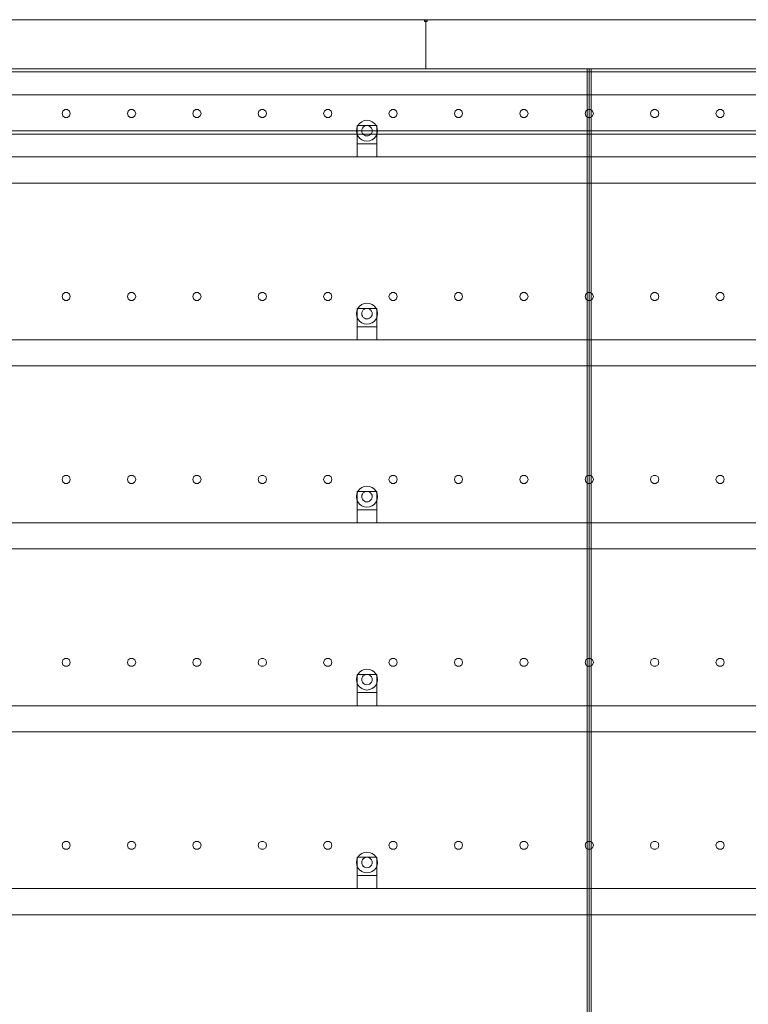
# Model space of a CAD drawing. Header units: millimetres. Extents: x -1970 to 61924, y -58230 to 6847.
# Tile 859 of 925: x 52590 to 53704, y 1493 to 3000. Entities that reach past the tile are written whole.
import ezdxf

# ---------------------------------------------------------------- set-up
doc = ezdxf.new("R2010")
doc.units = ezdxf.units.MM
doc.layers.add('lateral_secador', color=7, linetype='Continuous', lineweight=0)

msp = doc.modelspace()

# ---------------------------------------------------------------- linework, layer by layer
at = {"layer": 'lateral_secador'}
for p, q in [((52211.134, 3000), (53211.134, 3000)), ((53209.134, 3000), (53213.134, 3000)), ((53209.134, 3000), (53209.134, 2997)), ((53211.134, 2925), (53211.134, 3000)), ((53211.134, 3000), (54211.134, 3000)), ((53213.134, 2997), (53213.134, 3000)), ((53209.134, 2997), (53213.134, 2997)), ((40461.134, 2925), (60461.134, 2925)), ((52211.134, 2925), (53211.134, 2925)), ((52461.134, 2925), (53461.134, 2925)), ((53211.134, 2925), (54211.134, 2925)), ((53458.134, 2925), (53464.134, 2925)), ((53458.134, 2925), (53458.134, 60)), ((53461.134, 0), (53461.134, 2925)), ((53461.134, 2925), (54036.134, 2925)), ((53464.134, 60), (53464.134, 2925)), ((40461.134, 2920), (60461.134, 2920)), ((40461.134, 2885), (60461.134, 2885)), ((52655.997, 2860.082), (52654.784, 2856.35)), ((52654.784, 2856.35), (52655.997, 2852.618)), ((52659.172, 2862.389), (52655.997, 2860.082)), ((52655.997, 2852.618), (52659.172, 2850.311)), ((52663.096, 2862.389), (52659.172, 2862.389)), ((52659.172, 2850.311), (52663.096, 2850.311)), ((52666.271, 2860.082), (52663.096, 2862.389)), ((52663.096, 2850.311), (52666.271, 2852.618)), ((52667.484, 2856.35), (52666.271, 2860.082)), ((52666.271, 2852.618), (52667.484, 2856.35)), ((52755.997, 2860.082), (52754.784, 2856.35)), ((52754.784, 2856.35), (52755.997, 2852.618)), ((52759.172, 2862.389), (52755.997, 2860.082)), ((52755.997, 2852.618), (52759.172, 2850.311)), ((52763.096, 2862.389), (52759.172, 2862.389)), ((52759.172, 2850.311), (52763.096, 2850.311)), ((52766.271, 2860.082), (52763.096, 2862.389)), ((52763.096, 2850.311), (52766.271, 2852.618)), ((52767.484, 2856.35), (52766.271, 2860.082)), ((52766.271, 2852.618), (52767.484, 2856.35)), ((52855.997, 2860.082), (52854.784, 2856.35)), ((52854.784, 2856.35), (52855.997, 2852.618)), ((52859.172, 2862.389), (52855.997, 2860.082)), ((52855.997, 2852.618), (52859.172, 2850.311)), ((52863.096, 2862.389), (52859.172, 2862.389)), ((52859.172, 2850.311), (52863.096, 2850.311)), ((52866.271, 2860.082), (52863.096, 2862.389)), ((52863.096, 2850.311), (52866.271, 2852.618)), ((52867.484, 2856.35), (52866.271, 2860.082)), ((52866.271, 2852.618), (52867.484, 2856.35)), ((52955.997, 2860.082), (52954.784, 2856.35)), ((52954.784, 2856.35), (52955.997, 2852.618)), ((52959.172, 2862.389), (52955.997, 2860.082)), ((52955.997, 2852.618), (52959.172, 2850.311)), ((52963.096, 2862.389), (52959.172, 2862.389)), ((52959.172, 2850.311), (52963.096, 2850.311)), ((52966.271, 2860.082), (52963.096, 2862.389)), ((52963.096, 2850.311), (52966.271, 2852.618)), ((52967.484, 2856.35), (52966.271, 2860.082)), ((52966.271, 2852.618), (52967.484, 2856.35)), ((53055.997, 2860.082), (53054.784, 2856.35)), ((53054.784, 2856.35), (53055.997, 2852.618)), ((53059.172, 2862.389), (53055.997, 2860.082)), ((53055.997, 2852.618), (53059.172, 2850.311)), ((53063.096, 2862.389), (53059.172, 2862.389)), ((53059.172, 2850.311), (53063.096, 2850.311)), ((53066.271, 2860.082), (53063.096, 2862.389)), ((53063.096, 2850.311), (53066.271, 2852.618)), ((53067.484, 2856.35), (53066.271, 2860.082)), ((53066.271, 2852.618), (53067.484, 2856.35)), ((53155.997, 2860.082), (53154.784, 2856.35)), ((53154.784, 2856.35), (53155.997, 2852.618)), ((53159.172, 2862.389), (53155.997, 2860.082)), ((53155.997, 2852.618), (53159.172, 2850.311)), ((53163.096, 2862.389), (53159.172, 2862.389)), ((53159.172, 2850.311), (53163.096, 2850.311)), ((53166.271, 2860.082), (53163.096, 2862.389)), ((53163.096, 2850.311), (53166.271, 2852.618)), ((53167.484, 2856.35), (53166.271, 2860.082)), ((53166.271, 2852.618), (53167.484, 2856.35)), ((53255.997, 2860.082), (53254.784, 2856.35)), ((53254.784, 2856.35), (53255.997, 2852.618)), ((53259.172, 2862.389), (53255.997, 2860.082)), ((53255.997, 2852.618), (53259.172, 2850.311)), ((53263.096, 2862.389), (53259.172, 2862.389)), ((53259.172, 2850.311), (53263.096, 2850.311)), ((53266.271, 2860.082), (53263.096, 2862.389)), ((53263.096, 2850.311), (53266.271, 2852.618)), ((53267.484, 2856.35), (53266.271, 2860.082)), ((53266.271, 2852.618), (53267.484, 2856.35)), ((53355.997, 2860.082), (53354.784, 2856.35)), ((53354.784, 2856.35), (53355.997, 2852.618)), ((53359.172, 2862.389), (53355.997, 2860.082)), ((53355.997, 2852.618), (53359.172, 2850.311)), ((53363.096, 2862.389), (53359.172, 2862.389)), ((53359.172, 2850.311), (53363.096, 2850.311)), ((53366.271, 2860.082), (53363.096, 2862.389)), ((53363.096, 2850.311), (53366.271, 2852.618)), ((53367.484, 2856.35), (53366.271, 2860.082)), ((53366.271, 2852.618), (53367.484, 2856.35)), ((53455.997, 2860.082), (53454.784, 2856.35)), ((53454.784, 2856.35), (53455.997, 2852.618)), ((53459.172, 2862.389), (53455.997, 2860.082)), ((53455.997, 2852.618), (53459.172, 2850.311)), ((53463.096, 2862.389), (53459.172, 2862.389)), ((53459.172, 2850.311), (53463.096, 2850.311)), ((53466.271, 2860.082), (53463.096, 2862.389)), ((53463.096, 2850.311), (53466.271, 2852.618)), ((53467.484, 2856.35), (53466.271, 2860.082)), ((53466.271, 2852.618), (53467.484, 2856.35)), ((53555.997, 2860.082), (53554.784, 2856.35)), ((53554.784, 2856.35), (53555.997, 2852.618)), ((53559.172, 2862.389), (53555.997, 2860.082)), ((53555.997, 2852.618), (53559.172, 2850.311)), ((53563.096, 2862.389), (53559.172, 2862.389)), ((53559.172, 2850.311), (53563.096, 2850.311)), ((53566.271, 2860.082), (53563.096, 2862.389)), ((53563.096, 2850.311), (53566.271, 2852.618)), ((53567.484, 2856.35), (53566.271, 2860.082)), ((53566.271, 2852.618), (53567.484, 2856.35)), ((53655.997, 2860.082), (53654.784, 2856.35)), ((53654.784, 2856.35), (53655.997, 2852.618)), ((53659.172, 2862.389), (53655.997, 2860.082)), ((53655.997, 2852.618), (53659.172, 2850.311)), ((53663.096, 2862.389), (53659.172, 2862.389)), ((53659.172, 2850.311), (53663.096, 2850.311)), ((53666.271, 2860.082), (53663.096, 2862.389)), ((53663.096, 2850.311), (53666.271, 2852.618)), ((53667.484, 2856.35), (53666.271, 2860.082)), ((53666.271, 2852.618), (53667.484, 2856.35)), ((53105.679, 2834.141), (53105.134, 2830)), ((53107.277, 2838), (53105.679, 2834.141)), ((53106.134, 2838), (53136.134, 2838)), ((53106.134, 2838), (53106.134, 2810)), ((53109.82, 2841.314), (53107.277, 2838)), ((53113.134, 2843.856), (53109.82, 2841.314)), ((53116.993, 2845.455), (53113.134, 2843.856)), ((53114.206, 2834), (53113.406, 2832.071)), ((53115.477, 2835.657), (53114.206, 2834)), ((53117.134, 2836.928), (53115.477, 2835.657)), ((53121.134, 2846), (53116.993, 2845.455)), ((53119.063, 2837.727), (53117.134, 2836.928)), ((53121.134, 2838), (53119.063, 2837.727)), ((53125.275, 2845.455), (53121.134, 2846)), ((53123.204, 2837.727), (53121.134, 2838)), ((53125.134, 2836.928), (53123.204, 2837.727)), ((53126.791, 2835.657), (53125.134, 2836.928)), ((53129.134, 2843.856), (53125.275, 2845.455)), ((53128.062, 2834), (53126.791, 2835.657)), ((53128.861, 2832.071), (53128.062, 2834)), ((53132.448, 2841.314), (53129.134, 2843.856)), ((53134.99, 2838), (53132.448, 2841.314)), ((53136.589, 2834.141), (53134.99, 2838)), ((53136.134, 2810), (53136.134, 2838)), ((53137.134, 2830), (53136.589, 2834.141)), ((40461.134, 2830), (60461.134, 2830)), ((40461.134, 2825), (60461.134, 2825)), ((53105.134, 2830), (53105.679, 2825.859)), ((53105.679, 2825.859), (53107.277, 2822)), ((53107.277, 2822), (53109.82, 2818.686)), ((53109.82, 2818.686), (53113.134, 2816.144)), ((53113.406, 2832.071), (53113.134, 2830)), ((53113.134, 2830), (53113.406, 2827.929)), ((53113.406, 2827.929), (53114.206, 2826)), ((53114.206, 2826), (53115.477, 2824.343)), ((53115.477, 2824.343), (53117.134, 2823.072)), ((53117.134, 2823.072), (53119.063, 2822.273)), ((53119.063, 2822.273), (53121.134, 2822)), ((53121.134, 2822), (53123.204, 2822.273)), ((53123.204, 2822.273), (53125.134, 2823.072)), ((53125.134, 2823.072), (53126.791, 2824.343)), ((53126.791, 2824.343), (53128.062, 2826)), ((53128.062, 2826), (53128.861, 2827.929)), ((53129.134, 2830), (53128.861, 2832.071)), ((53128.861, 2827.929), (53129.134, 2830)), ((53129.134, 2816.144), (53132.448, 2818.686)), ((53132.448, 2818.686), (53134.99, 2822)), ((53134.99, 2822), (53136.589, 2825.859)), ((53136.589, 2825.859), (53137.134, 2830)), ((53106.134, 2810), (53136.134, 2810)), ((53106.134, 2810), (53106.134, 2790)), ((53113.134, 2816.144), (53116.993, 2814.545)), ((53116.993, 2814.545), (53121.134, 2814)), ((53121.134, 2814), (53125.275, 2814.545)), ((53125.275, 2814.545), (53129.134, 2816.144)), ((53136.134, 2790), (53136.134, 2810)), ((40811.134, 2790), (60111.134, 2790)), ((53106.134, 2790), (53136.134, 2790)), ((40811.134, 2750), (60111.134, 2750)), ((52655.997, 2580.082), (52654.784, 2576.35)), ((52659.172, 2582.389), (52655.997, 2580.082)), ((52663.096, 2582.389), (52659.172, 2582.389)), ((52666.271, 2580.082), (52663.096, 2582.389)), ((52667.484, 2576.35), (52666.271, 2580.082)), ((52755.997, 2580.082), (52754.784, 2576.35)), ((52759.172, 2582.389), (52755.997, 2580.082)), ((52763.096, 2582.389), (52759.172, 2582.389)), ((52766.271, 2580.082), (52763.096, 2582.389)), ((52767.484, 2576.35), (52766.271, 2580.082)), ((52855.997, 2580.082), (52854.784, 2576.35)), ((52859.172, 2582.389), (52855.997, 2580.082)), ((52863.096, 2582.389), (52859.172, 2582.389)), ((52866.271, 2580.082), (52863.096, 2582.389)), ((52867.484, 2576.35), (52866.271, 2580.082)), ((52955.997, 2580.082), (52954.784, 2576.35)), ((52959.172, 2582.389), (52955.997, 2580.082)), ((52963.096, 2582.389), (52959.172, 2582.389)), ((52966.271, 2580.082), (52963.096, 2582.389)), ((52967.484, 2576.35), (52966.271, 2580.082)), ((53055.997, 2580.082), (53054.784, 2576.35)), ((53059.172, 2582.389), (53055.997, 2580.082)), ((53063.096, 2582.389), (53059.172, 2582.389)), ((53066.271, 2580.082), (53063.096, 2582.389)), ((53067.484, 2576.35), (53066.271, 2580.082)), ((53155.997, 2580.082), (53154.784, 2576.35)), ((53159.172, 2582.389), (53155.997, 2580.082)), ((53163.096, 2582.389), (53159.172, 2582.389)), ((53166.271, 2580.082), (53163.096, 2582.389)), ((53167.484, 2576.35), (53166.271, 2580.082)), ((53255.997, 2580.082), (53254.784, 2576.35)), ((53259.172, 2582.389), (53255.997, 2580.082)), ((53263.096, 2582.389), (53259.172, 2582.389)), ((53266.271, 2580.082), (53263.096, 2582.389)), ((53267.484, 2576.35), (53266.271, 2580.082)), ((53355.997, 2580.082), (53354.784, 2576.35)), ((53359.172, 2582.389), (53355.997, 2580.082)), ((53363.096, 2582.389), (53359.172, 2582.389)), ((53366.271, 2580.082), (53363.096, 2582.389)), ((53367.484, 2576.35), (53366.271, 2580.082)), ((53455.997, 2580.082), (53454.784, 2576.35)), ((53459.172, 2582.389), (53455.997, 2580.082)), ((53463.096, 2582.389), (53459.172, 2582.389)), ((53466.271, 2580.082), (53463.096, 2582.389)), ((53467.484, 2576.35), (53466.271, 2580.082)), ((53555.997, 2580.082), (53554.784, 2576.35)), ((53559.172, 2582.389), (53555.997, 2580.082)), ((53563.096, 2582.389), (53559.172, 2582.389)), ((53566.271, 2580.082), (53563.096, 2582.389)), ((53567.484, 2576.35), (53566.271, 2580.082)), ((53655.997, 2580.082), (53654.784, 2576.35)), ((53659.172, 2582.389), (53655.997, 2580.082)), ((53663.096, 2582.389), (53659.172, 2582.389)), ((53666.271, 2580.082), (53663.096, 2582.389)), ((53667.484, 2576.35), (53666.271, 2580.082)), ((52654.784, 2576.35), (52655.997, 2572.618)), ((52655.997, 2572.618), (52659.172, 2570.311)), ((52659.172, 2570.311), (52663.096, 2570.311)), ((52663.096, 2570.311), (52666.271, 2572.618)), ((52666.271, 2572.618), (52667.484, 2576.35)), ((52754.784, 2576.35), (52755.997, 2572.618)), ((52755.997, 2572.618), (52759.172, 2570.311)), ((52759.172, 2570.311), (52763.096, 2570.311)), ((52763.096, 2570.311), (52766.271, 2572.618)), ((52766.271, 2572.618), (52767.484, 2576.35)), ((52854.784, 2576.35), (52855.997, 2572.618)), ((52855.997, 2572.618), (52859.172, 2570.311)), ((52859.172, 2570.311), (52863.096, 2570.311)), ((52863.096, 2570.311), (52866.271, 2572.618)), ((52866.271, 2572.618), (52867.484, 2576.35)), ((52954.784, 2576.35), (52955.997, 2572.618)), ((52955.997, 2572.618), (52959.172, 2570.311)), ((52959.172, 2570.311), (52963.096, 2570.311)), ((52963.096, 2570.311), (52966.271, 2572.618)), ((52966.271, 2572.618), (52967.484, 2576.35)), ((53054.784, 2576.35), (53055.997, 2572.618)), ((53055.997, 2572.618), (53059.172, 2570.311)), ((53059.172, 2570.311), (53063.096, 2570.311)), ((53063.096, 2570.311), (53066.271, 2572.618)), ((53066.271, 2572.618), (53067.484, 2576.35)), ((53113.134, 2563.856), (53109.82, 2561.314)), ((53116.993, 2565.455), (53113.134, 2563.856)), ((53121.134, 2566), (53116.993, 2565.455)), ((53125.275, 2565.455), (53121.134, 2566)), ((53129.134, 2563.856), (53125.275, 2565.455)), ((53132.448, 2561.314), (53129.134, 2563.856)), ((53154.784, 2576.35), (53155.997, 2572.618)), ((53155.997, 2572.618), (53159.172, 2570.311)), ((53159.172, 2570.311), (53163.096, 2570.311)), ((53163.096, 2570.311), (53166.271, 2572.618)), ((53166.271, 2572.618), (53167.484, 2576.35)), ((53254.784, 2576.35), (53255.997, 2572.618)), ((53255.997, 2572.618), (53259.172, 2570.311)), ((53259.172, 2570.311), (53263.096, 2570.311)), ((53263.096, 2570.311), (53266.271, 2572.618)), ((53266.271, 2572.618), (53267.484, 2576.35)), ((53354.784, 2576.35), (53355.997, 2572.618)), ((53355.997, 2572.618), (53359.172, 2570.311)), ((53359.172, 2570.311), (53363.096, 2570.311)), ((53363.096, 2570.311), (53366.271, 2572.618)), ((53366.271, 2572.618), (53367.484, 2576.35)), ((53454.784, 2576.35), (53455.997, 2572.618)), ((53455.997, 2572.618), (53459.172, 2570.311)), ((53459.172, 2570.311), (53463.096, 2570.311)), ((53463.096, 2570.311), (53466.271, 2572.618)), ((53466.271, 2572.618), (53467.484, 2576.35)), ((53554.784, 2576.35), (53555.997, 2572.618)), ((53555.997, 2572.618), (53559.172, 2570.311)), ((53559.172, 2570.311), (53563.096, 2570.311)), ((53563.096, 2570.311), (53566.271, 2572.618)), ((53566.271, 2572.618), (53567.484, 2576.35)), ((53654.784, 2576.35), (53655.997, 2572.618)), ((53655.997, 2572.618), (53659.172, 2570.311)), ((53659.172, 2570.311), (53663.096, 2570.311)), ((53663.096, 2570.311), (53666.271, 2572.618)), ((53666.271, 2572.618), (53667.484, 2576.35)), ((53105.679, 2554.141), (53105.134, 2550)), ((53105.134, 2550), (53105.679, 2545.859)), ((53107.277, 2558), (53105.679, 2554.141)), ((53106.134, 2558), (53136.134, 2558)), ((53106.134, 2558), (53106.134, 2530)), ((53109.82, 2561.314), (53107.277, 2558)), ((53113.406, 2552.071), (53113.134, 2550)), ((53113.134, 2550), (53113.406, 2547.929)), ((53114.206, 2554), (53113.406, 2552.071)), ((53113.406, 2547.929), (53114.206, 2546)), ((53115.477, 2555.657), (53114.206, 2554)), ((53117.134, 2556.928), (53115.477, 2555.657)), ((53119.063, 2557.727), (53117.134, 2556.928)), ((53121.134, 2558), (53119.063, 2557.727)), ((53123.204, 2557.727), (53121.134, 2558)), ((53125.134, 2556.928), (53123.204, 2557.727)), ((53126.791, 2555.657), (53125.134, 2556.928)), ((53128.062, 2554), (53126.791, 2555.657)), ((53128.861, 2552.071), (53128.062, 2554)), ((53128.062, 2546), (53128.861, 2547.929)), ((53129.134, 2550), (53128.861, 2552.071)), ((53128.861, 2547.929), (53129.134, 2550)), ((53134.99, 2558), (53132.448, 2561.314)), ((53136.589, 2554.141), (53134.99, 2558)), ((53136.134, 2530), (53136.134, 2558)), ((53137.134, 2550), (53136.589, 2554.141)), ((53136.589, 2545.859), (53137.134, 2550)), ((53105.679, 2545.859), (53107.277, 2542)), ((53107.277, 2542), (53109.82, 2538.686)), ((53109.82, 2538.686), (53113.134, 2536.144)), ((53113.134, 2536.144), (53116.993, 2534.545)), ((53114.206, 2546), (53115.477, 2544.343)), ((53115.477, 2544.343), (53117.134, 2543.072)), ((53116.993, 2534.545), (53121.134, 2534)), ((53117.134, 2543.072), (53119.063, 2542.273)), ((53119.063, 2542.273), (53121.134, 2542)), ((53121.134, 2542), (53123.204, 2542.273)), ((53121.134, 2534), (53125.275, 2534.545)), ((53123.204, 2542.273), (53125.134, 2543.072)), ((53125.134, 2543.072), (53126.791, 2544.343)), ((53125.275, 2534.545), (53129.134, 2536.144)), ((53126.791, 2544.343), (53128.062, 2546)), ((53129.134, 2536.144), (53132.448, 2538.686)), ((53132.448, 2538.686), (53134.99, 2542)), ((53134.99, 2542), (53136.589, 2545.859)), ((53106.134, 2530), (53136.134, 2530)), ((53106.134, 2530), (53106.134, 2510)), ((53136.134, 2510), (53136.134, 2530)), ((40811.134, 2510), (60111.134, 2510)), ((53106.134, 2510), (53136.134, 2510)), ((40811.134, 2470), (60111.134, 2470)), ((52655.997, 2300.082), (52654.784, 2296.35)), ((52654.784, 2296.35), (52655.997, 2292.618)), ((52659.172, 2302.389), (52655.997, 2300.082)), ((52655.997, 2292.618), (52659.172, 2290.311)), ((52663.096, 2302.389), (52659.172, 2302.389)), ((52666.271, 2300.082), (52663.096, 2302.389)), ((52663.096, 2290.311), (52666.271, 2292.618)), ((52667.484, 2296.35), (52666.271, 2300.082)), ((52666.271, 2292.618), (52667.484, 2296.35)), ((52755.997, 2300.082), (52754.784, 2296.35)), ((52754.784, 2296.35), (52755.997, 2292.618)), ((52759.172, 2302.389), (52755.997, 2300.082)), ((52755.997, 2292.618), (52759.172, 2290.311)), ((52763.096, 2302.389), (52759.172, 2302.389)), ((52766.271, 2300.082), (52763.096, 2302.389)), ((52763.096, 2290.311), (52766.271, 2292.618)), ((52767.484, 2296.35), (52766.271, 2300.082)), ((52766.271, 2292.618), (52767.484, 2296.35)), ((52855.997, 2300.082), (52854.784, 2296.35)), ((52854.784, 2296.35), (52855.997, 2292.618)), ((52859.172, 2302.389), (52855.997, 2300.082)), ((52855.997, 2292.618), (52859.172, 2290.311)), ((52863.096, 2302.389), (52859.172, 2302.389)), ((52866.271, 2300.082), (52863.096, 2302.389)), ((52863.096, 2290.311), (52866.271, 2292.618)), ((52867.484, 2296.35), (52866.271, 2300.082)), ((52866.271, 2292.618), (52867.484, 2296.35)), ((52955.997, 2300.082), (52954.784, 2296.35)), ((52954.784, 2296.35), (52955.997, 2292.618)), ((52959.172, 2302.389), (52955.997, 2300.082)), ((52955.997, 2292.618), (52959.172, 2290.311)), ((52963.096, 2302.389), (52959.172, 2302.389)), ((52966.271, 2300.082), (52963.096, 2302.389)), ((52963.096, 2290.311), (52966.271, 2292.618)), ((52967.484, 2296.35), (52966.271, 2300.082)), ((52966.271, 2292.618), (52967.484, 2296.35)), ((53055.997, 2300.082), (53054.784, 2296.35)), ((53054.784, 2296.35), (53055.997, 2292.618)), ((53059.172, 2302.389), (53055.997, 2300.082)), ((53055.997, 2292.618), (53059.172, 2290.311)), ((53063.096, 2302.389), (53059.172, 2302.389)), ((53066.271, 2300.082), (53063.096, 2302.389)), ((53063.096, 2290.311), (53066.271, 2292.618)), ((53067.484, 2296.35), (53066.271, 2300.082)), ((53066.271, 2292.618), (53067.484, 2296.35)), ((53155.997, 2300.082), (53154.784, 2296.35)), ((53154.784, 2296.35), (53155.997, 2292.618)), ((53159.172, 2302.389), (53155.997, 2300.082)), ((53155.997, 2292.618), (53159.172, 2290.311)), ((53163.096, 2302.389), (53159.172, 2302.389)), ((53166.271, 2300.082), (53163.096, 2302.389)), ((53163.096, 2290.311), (53166.271, 2292.618)), ((53167.484, 2296.35), (53166.271, 2300.082)), ((53166.271, 2292.618), (53167.484, 2296.35)), ((53255.997, 2300.082), (53254.784, 2296.35)), ((53254.784, 2296.35), (53255.997, 2292.618)), ((53259.172, 2302.389), (53255.997, 2300.082)), ((53255.997, 2292.618), (53259.172, 2290.311)), ((53263.096, 2302.389), (53259.172, 2302.389)), ((53266.271, 2300.082), (53263.096, 2302.389)), ((53263.096, 2290.311), (53266.271, 2292.618)), ((53267.484, 2296.35), (53266.271, 2300.082)), ((53266.271, 2292.618), (53267.484, 2296.35)), ((53355.997, 2300.082), (53354.784, 2296.35)), ((53354.784, 2296.35), (53355.997, 2292.618)), ((53359.172, 2302.389), (53355.997, 2300.082)), ((53355.997, 2292.618), (53359.172, 2290.311)), ((53363.096, 2302.389), (53359.172, 2302.389)), ((53366.271, 2300.082), (53363.096, 2302.389)), ((53363.096, 2290.311), (53366.271, 2292.618)), ((53367.484, 2296.35), (53366.271, 2300.082)), ((53366.271, 2292.618), (53367.484, 2296.35)), ((53455.997, 2300.082), (53454.784, 2296.35)), ((53454.784, 2296.35), (53455.997, 2292.618)), ((53459.172, 2302.389), (53455.997, 2300.082)), ((53455.997, 2292.618), (53459.172, 2290.311)), ((53463.096, 2302.389), (53459.172, 2302.389)), ((53466.271, 2300.082), (53463.096, 2302.389)), ((53463.096, 2290.311), (53466.271, 2292.618)), ((53467.484, 2296.35), (53466.271, 2300.082)), ((53466.271, 2292.618), (53467.484, 2296.35)), ((53555.997, 2300.082), (53554.784, 2296.35)), ((53554.784, 2296.35), (53555.997, 2292.618)), ((53559.172, 2302.389), (53555.997, 2300.082)), ((53555.997, 2292.618), (53559.172, 2290.311)), ((53563.096, 2302.389), (53559.172, 2302.389)), ((53566.271, 2300.082), (53563.096, 2302.389)), ((53563.096, 2290.311), (53566.271, 2292.618)), ((53567.484, 2296.35), (53566.271, 2300.082)), ((53566.271, 2292.618), (53567.484, 2296.35)), ((53655.997, 2300.082), (53654.784, 2296.35)), ((53654.784, 2296.35), (53655.997, 2292.618)), ((53659.172, 2302.389), (53655.997, 2300.082)), ((53655.997, 2292.618), (53659.172, 2290.311)), ((53663.096, 2302.389), (53659.172, 2302.389)), ((53666.271, 2300.082), (53663.096, 2302.389)), ((53663.096, 2290.311), (53666.271, 2292.618)), ((53667.484, 2296.35), (53666.271, 2300.082)), ((53666.271, 2292.618), (53667.484, 2296.35)), ((52659.172, 2290.311), (52663.096, 2290.311)), ((52759.172, 2290.311), (52763.096, 2290.311)), ((52859.172, 2290.311), (52863.096, 2290.311)), ((52959.172, 2290.311), (52963.096, 2290.311)), ((53059.172, 2290.311), (53063.096, 2290.311)), ((53107.277, 2278), (53105.679, 2274.141)), ((53106.134, 2278), (53136.134, 2278)), ((53106.134, 2278), (53106.134, 2250)), ((53109.82, 2281.314), (53107.277, 2278)), ((53113.134, 2283.856), (53109.82, 2281.314)), ((53116.993, 2285.455), (53113.134, 2283.856)), ((53115.477, 2275.657), (53114.206, 2274)), ((53117.134, 2276.928), (53115.477, 2275.657)), ((53121.134, 2286), (53116.993, 2285.455)), ((53119.063, 2277.727), (53117.134, 2276.928)), ((53121.134, 2278), (53119.063, 2277.727)), ((53125.275, 2285.455), (53121.134, 2286)), ((53123.204, 2277.727), (53121.134, 2278)), ((53125.134, 2276.928), (53123.204, 2277.727)), ((53126.791, 2275.657), (53125.134, 2276.928)), ((53129.134, 2283.856), (53125.275, 2285.455)), ((53128.062, 2274), (53126.791, 2275.657)), ((53132.448, 2281.314), (53129.134, 2283.856)), ((53134.99, 2278), (53132.448, 2281.314)), ((53136.589, 2274.141), (53134.99, 2278)), ((53136.134, 2250), (53136.134, 2278)), ((53159.172, 2290.311), (53163.096, 2290.311)), ((53259.172, 2290.311), (53263.096, 2290.311)), ((53359.172, 2290.311), (53363.096, 2290.311)), ((53459.172, 2290.311), (53463.096, 2290.311)), ((53559.172, 2290.311), (53563.096, 2290.311)), ((53659.172, 2290.311), (53663.096, 2290.311)), ((53105.679, 2274.141), (53105.134, 2270)), ((53105.134, 2270), (53105.679, 2265.859)), ((53105.679, 2265.859), (53107.277, 2262)), ((53107.277, 2262), (53109.82, 2258.686)), ((53113.406, 2272.071), (53113.134, 2270)), ((53113.134, 2270), (53113.406, 2267.929)), ((53114.206, 2274), (53113.406, 2272.071)), ((53113.406, 2267.929), (53114.206, 2266)), ((53114.206, 2266), (53115.477, 2264.343)), ((53115.477, 2264.343), (53117.134, 2263.072)), ((53117.134, 2263.072), (53119.063, 2262.273)), ((53119.063, 2262.273), (53121.134, 2262)), ((53121.134, 2262), (53123.204, 2262.273)), ((53123.204, 2262.273), (53125.134, 2263.072)), ((53125.134, 2263.072), (53126.791, 2264.343)), ((53126.791, 2264.343), (53128.062, 2266)), ((53128.861, 2272.071), (53128.062, 2274)), ((53128.062, 2266), (53128.861, 2267.929)), ((53129.134, 2270), (53128.861, 2272.071)), ((53128.861, 2267.929), (53129.134, 2270)), ((53132.448, 2258.686), (53134.99, 2262)), ((53134.99, 2262), (53136.589, 2265.859)), ((53137.134, 2270), (53136.589, 2274.141)), ((53136.589, 2265.859), (53137.134, 2270)), ((53106.134, 2250), (53136.134, 2250)), ((53106.134, 2250), (53106.134, 2230)), ((53109.82, 2258.686), (53113.134, 2256.144)), ((53113.134, 2256.144), (53116.993, 2254.545)), ((53116.993, 2254.545), (53121.134, 2254)), ((53121.134, 2254), (53125.275, 2254.545)), ((53125.275, 2254.545), (53129.134, 2256.144)), ((53129.134, 2256.144), (53132.448, 2258.686)), ((53136.134, 2230), (53136.134, 2250)), ((40811.134, 2230), (60111.134, 2230)), ((53106.134, 2230), (53136.134, 2230)), ((40811.134, 2190), (60111.134, 2190)), ((52655.997, 2020.082), (52654.784, 2016.35)), ((52659.172, 2022.389), (52655.997, 2020.082)), ((52663.096, 2022.389), (52659.172, 2022.389)), ((52666.271, 2020.082), (52663.096, 2022.389)), ((52667.484, 2016.35), (52666.271, 2020.082)), ((52755.997, 2020.082), (52754.784, 2016.35)), ((52759.172, 2022.389), (52755.997, 2020.082)), ((52763.096, 2022.389), (52759.172, 2022.389)), ((52766.271, 2020.082), (52763.096, 2022.389)), ((52767.484, 2016.35), (52766.271, 2020.082)), ((52855.997, 2020.082), (52854.784, 2016.35)), ((52859.172, 2022.389), (52855.997, 2020.082)), ((52863.096, 2022.389), (52859.172, 2022.389)), ((52866.271, 2020.082), (52863.096, 2022.389)), ((52867.484, 2016.35), (52866.271, 2020.082)), ((52955.997, 2020.082), (52954.784, 2016.35)), ((52959.172, 2022.389), (52955.997, 2020.082)), ((52963.096, 2022.389), (52959.172, 2022.389)), ((52966.271, 2020.082), (52963.096, 2022.389)), ((52967.484, 2016.35), (52966.271, 2020.082)), ((53055.997, 2020.082), (53054.784, 2016.35)), ((53059.172, 2022.389), (53055.997, 2020.082)), ((53063.096, 2022.389), (53059.172, 2022.389)), ((53066.271, 2020.082), (53063.096, 2022.389)), ((53067.484, 2016.35), (53066.271, 2020.082)), ((53155.997, 2020.082), (53154.784, 2016.35)), ((53159.172, 2022.389), (53155.997, 2020.082)), ((53163.096, 2022.389), (53159.172, 2022.389)), ((53166.271, 2020.082), (53163.096, 2022.389)), ((53167.484, 2016.35), (53166.271, 2020.082)), ((53255.997, 2020.082), (53254.784, 2016.35)), ((53259.172, 2022.389), (53255.997, 2020.082)), ((53263.096, 2022.389), (53259.172, 2022.389)), ((53266.271, 2020.082), (53263.096, 2022.389)), ((53267.484, 2016.35), (53266.271, 2020.082)), ((53355.997, 2020.082), (53354.784, 2016.35)), ((53359.172, 2022.389), (53355.997, 2020.082)), ((53363.096, 2022.389), (53359.172, 2022.389)), ((53366.271, 2020.082), (53363.096, 2022.389)), ((53367.484, 2016.35), (53366.271, 2020.082)), ((53455.997, 2020.082), (53454.784, 2016.35)), ((53459.172, 2022.389), (53455.997, 2020.082)), ((53463.096, 2022.389), (53459.172, 2022.389)), ((53466.271, 2020.082), (53463.096, 2022.389)), ((53467.484, 2016.35), (53466.271, 2020.082)), ((53555.997, 2020.082), (53554.784, 2016.35)), ((53559.172, 2022.389), (53555.997, 2020.082)), ((53563.096, 2022.389), (53559.172, 2022.389)), ((53566.271, 2020.082), (53563.096, 2022.389)), ((53567.484, 2016.35), (53566.271, 2020.082)), ((53655.997, 2020.082), (53654.784, 2016.35)), ((53659.172, 2022.389), (53655.997, 2020.082)), ((53663.096, 2022.389), (53659.172, 2022.389)), ((53666.271, 2020.082), (53663.096, 2022.389)), ((53667.484, 2016.35), (53666.271, 2020.082)), ((52654.784, 2016.35), (52655.997, 2012.618)), ((52655.997, 2012.618), (52659.172, 2010.311)), ((52659.172, 2010.311), (52663.096, 2010.311)), ((52663.096, 2010.311), (52666.271, 2012.618)), ((52666.271, 2012.618), (52667.484, 2016.35)), ((52754.784, 2016.35), (52755.997, 2012.618)), ((52755.997, 2012.618), (52759.172, 2010.311)), ((52759.172, 2010.311), (52763.096, 2010.311)), ((52763.096, 2010.311), (52766.271, 2012.618)), ((52766.271, 2012.618), (52767.484, 2016.35)), ((52854.784, 2016.35), (52855.997, 2012.618)), ((52855.997, 2012.618), (52859.172, 2010.311)), ((52859.172, 2010.311), (52863.096, 2010.311)), ((52863.096, 2010.311), (52866.271, 2012.618)), ((52866.271, 2012.618), (52867.484, 2016.35)), ((52954.784, 2016.35), (52955.997, 2012.618)), ((52955.997, 2012.618), (52959.172, 2010.311)), ((52959.172, 2010.311), (52963.096, 2010.311)), ((52963.096, 2010.311), (52966.271, 2012.618)), ((52966.271, 2012.618), (52967.484, 2016.35)), ((53054.784, 2016.35), (53055.997, 2012.618)), ((53055.997, 2012.618), (53059.172, 2010.311)), ((53059.172, 2010.311), (53063.096, 2010.311)), ((53063.096, 2010.311), (53066.271, 2012.618)), ((53066.271, 2012.618), (53067.484, 2016.35)), ((53116.993, 2005.455), (53113.134, 2003.856)), ((53121.134, 2006), (53116.993, 2005.455)), ((53125.275, 2005.455), (53121.134, 2006)), ((53129.134, 2003.856), (53125.275, 2005.455)), ((53154.784, 2016.35), (53155.997, 2012.618)), ((53155.997, 2012.618), (53159.172, 2010.311)), ((53159.172, 2010.311), (53163.096, 2010.311)), ((53163.096, 2010.311), (53166.271, 2012.618)), ((53166.271, 2012.618), (53167.484, 2016.35)), ((53254.784, 2016.35), (53255.997, 2012.618)), ((53255.997, 2012.618), (53259.172, 2010.311)), ((53259.172, 2010.311), (53263.096, 2010.311)), ((53263.096, 2010.311), (53266.271, 2012.618)), ((53266.271, 2012.618), (53267.484, 2016.35)), ((53354.784, 2016.35), (53355.997, 2012.618)), ((53355.997, 2012.618), (53359.172, 2010.311)), ((53359.172, 2010.311), (53363.096, 2010.311)), ((53363.096, 2010.311), (53366.271, 2012.618)), ((53366.271, 2012.618), (53367.484, 2016.35)), ((53454.784, 2016.35), (53455.997, 2012.618)), ((53455.997, 2012.618), (53459.172, 2010.311)), ((53459.172, 2010.311), (53463.096, 2010.311)), ((53463.096, 2010.311), (53466.271, 2012.618)), ((53466.271, 2012.618), (53467.484, 2016.35)), ((53554.784, 2016.35), (53555.997, 2012.618)), ((53555.997, 2012.618), (53559.172, 2010.311)), ((53559.172, 2010.311), (53563.096, 2010.311)), ((53563.096, 2010.311), (53566.271, 2012.618)), ((53566.271, 2012.618), (53567.484, 2016.35)), ((53654.784, 2016.35), (53655.997, 2012.618)), ((53655.997, 2012.618), (53659.172, 2010.311)), ((53659.172, 2010.311), (53663.096, 2010.311)), ((53663.096, 2010.311), (53666.271, 2012.618)), ((53666.271, 2012.618), (53667.484, 2016.35)), ((53105.679, 1994.141), (53105.134, 1990)), ((53105.134, 1990), (53105.679, 1985.859)), ((53107.277, 1998), (53105.679, 1994.141)), ((53106.134, 1998), (53136.134, 1998)), ((53106.134, 1998), (53106.134, 1970)), ((53109.82, 2001.314), (53107.277, 1998)), ((53113.134, 2003.856), (53109.82, 2001.314)), ((53113.406, 1992.071), (53113.134, 1990)), ((53113.134, 1990), (53113.406, 1987.929)), ((53114.206, 1994), (53113.406, 1992.071)), ((53115.477, 1995.657), (53114.206, 1994)), ((53117.134, 1996.928), (53115.477, 1995.657)), ((53119.063, 1997.727), (53117.134, 1996.928)), ((53121.134, 1998), (53119.063, 1997.727)), ((53123.204, 1997.727), (53121.134, 1998)), ((53125.134, 1996.928), (53123.204, 1997.727)), ((53126.791, 1995.657), (53125.134, 1996.928)), ((53128.062, 1994), (53126.791, 1995.657)), ((53128.861, 1992.071), (53128.062, 1994)), ((53129.134, 1990), (53128.861, 1992.071)), ((53128.861, 1987.929), (53129.134, 1990)), ((53132.448, 2001.314), (53129.134, 2003.856)), ((53134.99, 1998), (53132.448, 2001.314)), ((53136.589, 1994.141), (53134.99, 1998)), ((53136.134, 1970), (53136.134, 1998)), ((53137.134, 1990), (53136.589, 1994.141)), ((53136.589, 1985.859), (53137.134, 1990)), ((53105.679, 1985.859), (53107.277, 1982)), ((53107.277, 1982), (53109.82, 1978.686)), ((53109.82, 1978.686), (53113.134, 1976.144)), ((53113.134, 1976.144), (53116.993, 1974.545)), ((53113.406, 1987.929), (53114.206, 1986)), ((53114.206, 1986), (53115.477, 1984.343)), ((53115.477, 1984.343), (53117.134, 1983.072)), ((53116.993, 1974.545), (53121.134, 1974)), ((53117.134, 1983.072), (53119.063, 1982.273)), ((53119.063, 1982.273), (53121.134, 1982)), ((53121.134, 1982), (53123.204, 1982.273)), ((53121.134, 1974), (53125.275, 1974.545)), ((53123.204, 1982.273), (53125.134, 1983.072)), ((53125.134, 1983.072), (53126.791, 1984.343)), ((53125.275, 1974.545), (53129.134, 1976.144)), ((53126.791, 1984.343), (53128.062, 1986)), ((53128.062, 1986), (53128.861, 1987.929)), ((53129.134, 1976.144), (53132.448, 1978.686)), ((53132.448, 1978.686), (53134.99, 1982)), ((53134.99, 1982), (53136.589, 1985.859)), ((53106.134, 1970), (53136.134, 1970)), ((53106.134, 1970), (53106.134, 1950)), ((53136.134, 1950), (53136.134, 1970)), ((40811.134, 1950), (60111.134, 1950)), ((53106.134, 1950), (53136.134, 1950)), ((40811.134, 1910), (60111.134, 1910)), ((52655.997, 1740.082), (52654.784, 1736.35)), ((52654.784, 1736.35), (52655.997, 1732.618)), ((52659.172, 1742.389), (52655.997, 1740.082)), ((52663.096, 1742.389), (52659.172, 1742.389)), ((52666.271, 1740.082), (52663.096, 1742.389)), ((52667.484, 1736.35), (52666.271, 1740.082)), ((52666.271, 1732.618), (52667.484, 1736.35)), ((52755.997, 1740.082), (52754.784, 1736.35)), ((52754.784, 1736.35), (52755.997, 1732.618)), ((52759.172, 1742.389), (52755.997, 1740.082)), ((52763.096, 1742.389), (52759.172, 1742.389)), ((52766.271, 1740.082), (52763.096, 1742.389)), ((52767.484, 1736.35), (52766.271, 1740.082)), ((52766.271, 1732.618), (52767.484, 1736.35)), ((52855.997, 1740.082), (52854.784, 1736.35)), ((52854.784, 1736.35), (52855.997, 1732.618)), ((52859.172, 1742.389), (52855.997, 1740.082)), ((52863.096, 1742.389), (52859.172, 1742.389)), ((52866.271, 1740.082), (52863.096, 1742.389)), ((52867.484, 1736.35), (52866.271, 1740.082)), ((52866.271, 1732.618), (52867.484, 1736.35)), ((52955.997, 1740.082), (52954.784, 1736.35)), ((52954.784, 1736.35), (52955.997, 1732.618)), ((52959.172, 1742.389), (52955.997, 1740.082)), ((52963.096, 1742.389), (52959.172, 1742.389)), ((52966.271, 1740.082), (52963.096, 1742.389)), ((52967.484, 1736.35), (52966.271, 1740.082)), ((52966.271, 1732.618), (52967.484, 1736.35)), ((53055.997, 1740.082), (53054.784, 1736.35)), ((53054.784, 1736.35), (53055.997, 1732.618)), ((53059.172, 1742.389), (53055.997, 1740.082)), ((53063.096, 1742.389), (53059.172, 1742.389)), ((53066.271, 1740.082), (53063.096, 1742.389)), ((53067.484, 1736.35), (53066.271, 1740.082)), ((53066.271, 1732.618), (53067.484, 1736.35)), ((53155.997, 1740.082), (53154.784, 1736.35)), ((53154.784, 1736.35), (53155.997, 1732.618)), ((53159.172, 1742.389), (53155.997, 1740.082)), ((53163.096, 1742.389), (53159.172, 1742.389)), ((53166.271, 1740.082), (53163.096, 1742.389)), ((53167.484, 1736.35), (53166.271, 1740.082)), ((53166.271, 1732.618), (53167.484, 1736.35)), ((53255.997, 1740.082), (53254.784, 1736.35)), ((53254.784, 1736.35), (53255.997, 1732.618)), ((53259.172, 1742.389), (53255.997, 1740.082)), ((53263.096, 1742.389), (53259.172, 1742.389)), ((53266.271, 1740.082), (53263.096, 1742.389)), ((53267.484, 1736.35), (53266.271, 1740.082)), ((53266.271, 1732.618), (53267.484, 1736.35)), ((53355.997, 1740.082), (53354.784, 1736.35)), ((53354.784, 1736.35), (53355.997, 1732.618)), ((53359.172, 1742.389), (53355.997, 1740.082)), ((53363.096, 1742.389), (53359.172, 1742.389)), ((53366.271, 1740.082), (53363.096, 1742.389)), ((53367.484, 1736.35), (53366.271, 1740.082)), ((53366.271, 1732.618), (53367.484, 1736.35)), ((53455.997, 1740.082), (53454.784, 1736.35)), ((53454.784, 1736.35), (53455.997, 1732.618)), ((53459.172, 1742.389), (53455.997, 1740.082)), ((53463.096, 1742.389), (53459.172, 1742.389)), ((53466.271, 1740.082), (53463.096, 1742.389)), ((53467.484, 1736.35), (53466.271, 1740.082)), ((53466.271, 1732.618), (53467.484, 1736.35)), ((53555.997, 1740.082), (53554.784, 1736.35)), ((53554.784, 1736.35), (53555.997, 1732.618)), ((53559.172, 1742.389), (53555.997, 1740.082)), ((53563.096, 1742.389), (53559.172, 1742.389)), ((53566.271, 1740.082), (53563.096, 1742.389)), ((53567.484, 1736.35), (53566.271, 1740.082)), ((53566.271, 1732.618), (53567.484, 1736.35)), ((53655.997, 1740.082), (53654.784, 1736.35)), ((53654.784, 1736.35), (53655.997, 1732.618)), ((53659.172, 1742.389), (53655.997, 1740.082)), ((53663.096, 1742.389), (53659.172, 1742.389)), ((53666.271, 1740.082), (53663.096, 1742.389)), ((53667.484, 1736.35), (53666.271, 1740.082)), ((53666.271, 1732.618), (53667.484, 1736.35)), ((52655.997, 1732.618), (52659.172, 1730.311)), ((52659.172, 1730.311), (52663.096, 1730.311)), ((52663.096, 1730.311), (52666.271, 1732.618)), ((52755.997, 1732.618), (52759.172, 1730.311)), ((52759.172, 1730.311), (52763.096, 1730.311)), ((52763.096, 1730.311), (52766.271, 1732.618)), ((52855.997, 1732.618), (52859.172, 1730.311)), ((52859.172, 1730.311), (52863.096, 1730.311)), ((52863.096, 1730.311), (52866.271, 1732.618)), ((52955.997, 1732.618), (52959.172, 1730.311)), ((52959.172, 1730.311), (52963.096, 1730.311)), ((52963.096, 1730.311), (52966.271, 1732.618)), ((53055.997, 1732.618), (53059.172, 1730.311)), ((53059.172, 1730.311), (53063.096, 1730.311)), ((53063.096, 1730.311), (53066.271, 1732.618)), ((53109.82, 1721.314), (53107.277, 1718)), ((53113.134, 1723.856), (53109.82, 1721.314)), ((53116.993, 1725.455), (53113.134, 1723.856)), ((53121.134, 1726), (53116.993, 1725.455)), ((53125.275, 1725.455), (53121.134, 1726)), ((53129.134, 1723.856), (53125.275, 1725.455)), ((53132.448, 1721.314), (53129.134, 1723.856)), ((53134.99, 1718), (53132.448, 1721.314)), ((53155.997, 1732.618), (53159.172, 1730.311)), ((53159.172, 1730.311), (53163.096, 1730.311)), ((53163.096, 1730.311), (53166.271, 1732.618)), ((53255.997, 1732.618), (53259.172, 1730.311)), ((53259.172, 1730.311), (53263.096, 1730.311)), ((53263.096, 1730.311), (53266.271, 1732.618)), ((53355.997, 1732.618), (53359.172, 1730.311)), ((53359.172, 1730.311), (53363.096, 1730.311)), ((53363.096, 1730.311), (53366.271, 1732.618)), ((53455.997, 1732.618), (53459.172, 1730.311)), ((53459.172, 1730.311), (53463.096, 1730.311)), ((53463.096, 1730.311), (53466.271, 1732.618)), ((53555.997, 1732.618), (53559.172, 1730.311)), ((53559.172, 1730.311), (53563.096, 1730.311)), ((53563.096, 1730.311), (53566.271, 1732.618)), ((53655.997, 1732.618), (53659.172, 1730.311)), ((53659.172, 1730.311), (53663.096, 1730.311)), ((53663.096, 1730.311), (53666.271, 1732.618)), ((53105.679, 1714.141), (53105.134, 1710)), ((53105.134, 1710), (53105.679, 1705.859)), ((53107.277, 1718), (53105.679, 1714.141)), ((53105.679, 1705.859), (53107.277, 1702)), ((53106.134, 1718), (53136.134, 1718)), ((53106.134, 1718), (53106.134, 1690)), ((53113.406, 1712.071), (53113.134, 1710)), ((53113.134, 1710), (53113.406, 1707.929)), ((53114.206, 1714), (53113.406, 1712.071)), ((53113.406, 1707.929), (53114.206, 1706)), ((53115.477, 1715.657), (53114.206, 1714)), ((53114.206, 1706), (53115.477, 1704.343)), ((53117.134, 1716.928), (53115.477, 1715.657)), ((53115.477, 1704.343), (53117.134, 1703.072)), ((53119.063, 1717.727), (53117.134, 1716.928)), ((53117.134, 1703.072), (53119.063, 1702.273)), ((53121.134, 1718), (53119.063, 1717.727)), ((53123.204, 1717.727), (53121.134, 1718)), ((53125.134, 1716.928), (53123.204, 1717.727)), ((53123.204, 1702.273), (53125.134, 1703.072)), ((53126.791, 1715.657), (53125.134, 1716.928)), ((53125.134, 1703.072), (53126.791, 1704.343)), ((53128.062, 1714), (53126.791, 1715.657)), ((53126.791, 1704.343), (53128.062, 1706)), ((53128.861, 1712.071), (53128.062, 1714)), ((53128.062, 1706), (53128.861, 1707.929)), ((53129.134, 1710), (53128.861, 1712.071)), ((53128.861, 1707.929), (53129.134, 1710)), ((53136.589, 1714.141), (53134.99, 1718)), ((53134.99, 1702), (53136.589, 1705.859)), ((53136.134, 1690), (53136.134, 1718)), ((53137.134, 1710), (53136.589, 1714.141)), ((53136.589, 1705.859), (53137.134, 1710)), ((53106.134, 1690), (53136.134, 1690)), ((53106.134, 1690), (53106.134, 1670)), ((53107.277, 1702), (53109.82, 1698.686)), ((53109.82, 1698.686), (53113.134, 1696.144)), ((53113.134, 1696.144), (53116.993, 1694.545)), ((53116.993, 1694.545), (53121.134, 1694)), ((53119.063, 1702.273), (53121.134, 1702)), ((53121.134, 1702), (53123.204, 1702.273)), ((53121.134, 1694), (53125.275, 1694.545)), ((53125.275, 1694.545), (53129.134, 1696.144)), ((53129.134, 1696.144), (53132.448, 1698.686)), ((53132.448, 1698.686), (53134.99, 1702)), ((53136.134, 1670), (53136.134, 1690)), ((40811.134, 1670), (60111.134, 1670)), ((53106.134, 1670), (53136.134, 1670)), ((40811.134, 1630), (60111.134, 1630))]:
    msp.add_line(p, q, dxfattribs=at)

doc.saveas('drawing.dxf')
